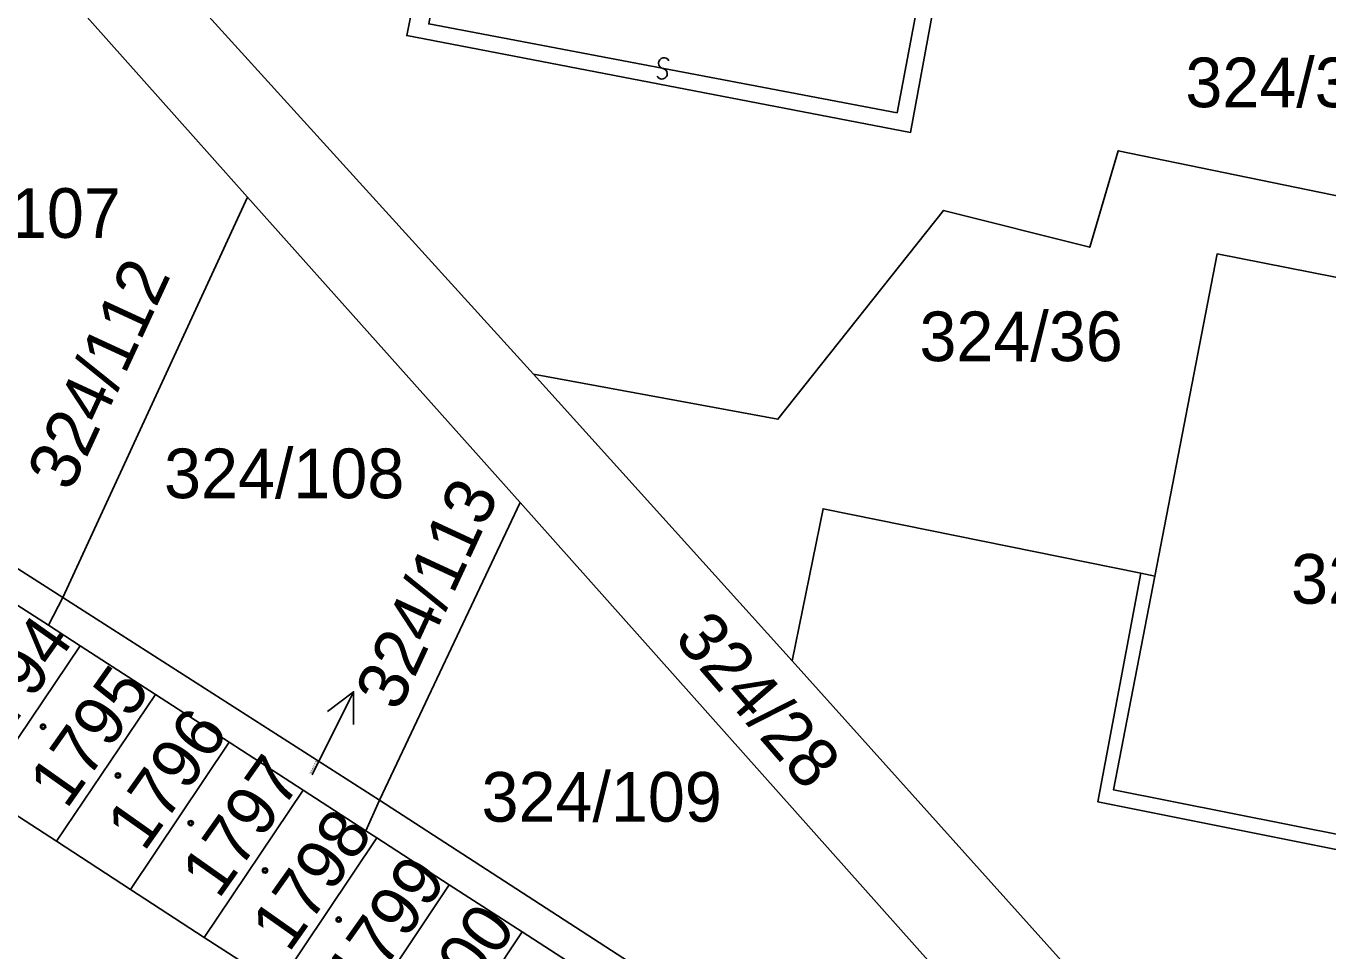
# Model space of a CAD drawing. Extents: x -598233 to -596890, y -1157848 to -1156431.
# Drawn here: x -597182.25 to -597137.73, y -1157607.67 to -1157576.01 of the extents above; entities that cross this region are included whole.
import ezdxf

# ---------------------------------------------------------------- set-up
doc = ezdxf.new("R2010")
doc.units = 0
for name, color, linetype in [('Level 1', 7, 'Continuous'), ('Level 13', 7, 'Continuous'), ('Level 3', 7, 'Continuous'), ('Level 4', 7, 'Continuous'), ('Level 5', 7, 'Continuous'), ('Level 57', 7, 'Continuous'), ('Level 60', 7, 'Continuous')]:
    doc.layers.add(name, color=color, linetype=linetype)

msp = doc.modelspace()

# ---------------------------------------------------------------- linework, layer by layer
at = {"layer": 'Level 1'}
for points in [[(-597167.67, -1157568.5), (-597169.23, -1157576.34), (-597152, -1157579.65), (-597150.47, -1157571.34)], [(-597174.68, -1157581.87), (-597184.82, -1157570.47)], [(-597179.82, -1157571.46), (-597164.9, -1157587.92)], [(-597164.9, -1157587.92), (-597156.54, -1157589.47), (-597150.87, -1157582.32), (-597145.87, -1157583.58), (-597144.9, -1157580.28), (-597126.21, -1157584.13), (-597124.3, -1157585.97), (-597125.92, -1157594.94), (-597110.18, -1157598.19), (-597109.19, -1157596.99)], [(-597174.68, -1157581.87), (-597181, -1157595.57)], [(-597174.68, -1157581.87), (-597165.35, -1157592.32)], [(-597143.65, -1157594.84), (-597141.52, -1157583.81), (-597125.44, -1157586.98), (-597127.51, -1157597.6)], [(-597193.21, -1157587.77), (-597181, -1157595.57)], [(-597164.9, -1157587.92), (-597156.05, -1157597.74)], [(-597165.35, -1157592.32), (-597170.16, -1157602.5)], [(-597143.03, -1157617.39), (-597165.35, -1157592.32)], [(-597156.05, -1157597.74), (-597154.99, -1157592.53), (-597144.13, -1157594.74)], [(-597144.13, -1157594.74), (-597145.6, -1157602.56), (-597128.62, -1157605.96), (-597126.99, -1157597.71)], [(-597143.65, -1157594.84), (-597144.13, -1157594.74)], [(-597182.89, -1157595.61), (-597181.48, -1157596.52)], [(-597181.48, -1157596.52), (-597181, -1157595.57)], [(-597181, -1157595.57), (-597170.16, -1157602.5)], [(-597181.48, -1157596.52), (-597180.4, -1157597.22)], [(-597180.4, -1157597.22), (-597183.79, -1157602.24)], [(-597180.4, -1157597.22), (-597177.83, -1157598.89)], [(-597156.05, -1157597.74), (-597141.44, -1157614.03)], [(-597177.83, -1157598.89), (-597181.21, -1157603.91)], [(-597177.83, -1157598.89), (-597175.31, -1157600.52)], [(-597178.68, -1157605.56), (-597175.31, -1157600.52)], [(-597175.31, -1157600.52), (-597172.78, -1157602.16)], [(-597183.79, -1157602.24), (-597181.21, -1157603.91)], [(-597172.78, -1157602.16), (-597176.16, -1157607.2)], [(-597172.78, -1157602.16), (-597170.63, -1157603.55)], [(-597170.63, -1157603.55), (-597170.16, -1157602.5)], [(-597170.16, -1157602.5), (-597149.02, -1157616.22)], [(-597173.63, -1157608.84), (-597170.26, -1157603.79)], [(-597170.63, -1157603.55), (-597170.26, -1157603.79)], [(-597170.26, -1157603.79), (-597167.78, -1157605.4)], [(-597181.21, -1157603.91), (-597178.68, -1157605.56)], [(-597176.16, -1157607.2), (-597178.68, -1157605.56)], [(-597167.78, -1157605.4), (-597171.14, -1157610.46)], [(-597167.78, -1157605.4), (-597165.29, -1157607.01)], [(-597176.16, -1157607.2), (-597173.63, -1157608.84)], [(-597168.65, -1157612.08), (-597165.29, -1157607.01)], [(-597165.29, -1157607.01), (-597162.76, -1157608.64)]]:
    msp.add_lwpolyline(points, dxfattribs=at)
at = {"layer": 'Level 13'}
for centre, start, end in [((-597160.434, -1157577.279), 26.6279, 258.7259), ((-597160.505, -1157577.641), 206.4134, 79.0034)]:
    msp.add_arc(centre, 0.184, start, end, dxfattribs=at)
at = {"layer": 'Level 3'}
for points in [[(-597167.11, -1157568.6), (-597168.48, -1157575.94), (-597152.46, -1157578.98), (-597151, -1157571.23)], [(-597127.51, -1157597.6), (-597129.01, -1157605.34), (-597145.06, -1157602.15), (-597143.65, -1157594.84)]]:
    msp.add_lwpolyline(points, dxfattribs=at)
at = {"layer": 'Level 5'}
for centre, radius in [((-597181.67, -1157599.99), 0.09), ((-597181.67, -1157599.99), 0.0521), ((-597179.11, -1157601.66), 0.09), ((-597179.11, -1157601.66), 0.0521), ((-597176.62, -1157603.29), 0.09), ((-597176.62, -1157603.29), 0.0521), ((-597174.08, -1157604.91), 0.09), ((-597174.08, -1157604.91), 0.0521), ((-597171.56, -1157606.59), 0.09), ((-597171.56, -1157606.59), 0.0521)]:
    msp.add_circle(centre, radius, dxfattribs=at)
at = {"layer": 'Level 57'}
for p, q in [((-597172.391, -1157601.481), (-597171.053, -1157598.796)), ((-597172.47, -1157601.64), (-597172.391, -1157601.481))]:
    msp.add_line(p, q, dxfattribs=at)
msp.add_lwpolyline([(-597171.947, -1157599.468), (-597171.053, -1157598.796), (-597171.051, -1157599.914)], dxfattribs=at)
at = {"layer": 'Level 60'}
for points in [[(-597184.82, -1157570.47), (-597189.61, -1157565.11), (-597207.64, -1157544.59), (-597206.37, -1157541.8), (-597203.52, -1157544.95), (-597188.18, -1157562.1), (-597179.82, -1157571.46), (-597164.9, -1157587.92), (-597156.05, -1157597.74), (-597141.44, -1157614.03), (-597132.71, -1157623.7), (-597113.59, -1157645.06), (-597108.44, -1157650.58), (-597097.5, -1157662.75), (-597102.66, -1157662.42), (-597143.03, -1157617.39), (-597165.35, -1157592.32), (-597174.68, -1157581.87)], [(-597152, -1157579.65), (-597169.23, -1157576.34), (-597167.67, -1157568.5), (-597167.11, -1157568.6), (-597165.06, -1157557.62), (-597148.99, -1157560.61), (-597151, -1157571.23), (-597150.47, -1157571.34)], [(-597113.46, -1157592.22), (-597109.19, -1157596.99), (-597110.18, -1157598.19), (-597125.92, -1157594.94), (-597124.3, -1157585.97), (-597126.21, -1157584.13), (-597144.9, -1157580.28), (-597145.87, -1157583.58), (-597150.87, -1157582.32), (-597156.54, -1157589.47), (-597164.9, -1157587.92), (-597179.82, -1157571.46), (-597178.76, -1157566.52), (-597167.67, -1157568.5), (-597169.23, -1157576.34), (-597152, -1157579.65), (-597150.47, -1157571.34), (-597127.86, -1157575.98)], [(-597181, -1157595.57), (-597193.21, -1157587.77), (-597184.82, -1157570.47), (-597174.68, -1157581.87)], [(-597109.19, -1157596.99), (-597104.38, -1157602.37), (-597126.99, -1157597.71), (-597127.51, -1157597.6), (-597125.44, -1157586.98), (-597141.52, -1157583.81), (-597143.65, -1157594.84), (-597144.13, -1157594.74), (-597154.99, -1157592.53), (-597156.05, -1157597.74), (-597164.9, -1157587.92), (-597156.54, -1157589.47), (-597150.87, -1157582.32), (-597145.87, -1157583.58), (-597144.9, -1157580.28), (-597126.21, -1157584.13), (-597124.3, -1157585.97), (-597125.92, -1157594.94), (-597110.18, -1157598.19)], [(-597165.35, -1157592.32), (-597170.16, -1157602.5), (-597181, -1157595.57), (-597174.68, -1157581.87)], [(-597141.52, -1157583.81), (-597125.44, -1157586.98), (-597127.51, -1157597.6), (-597126.99, -1157597.71), (-597128.62, -1157605.96), (-597145.6, -1157602.56), (-597144.13, -1157594.74), (-597143.65, -1157594.84)], [(-597182.89, -1157595.61), (-597185.42, -1157593.97), (-597187.94, -1157592.34), (-597190.45, -1157590.72), (-597192.99, -1157589.07), (-597193.67, -1157588.63), (-597193.21, -1157587.77), (-597181, -1157595.57), (-597181.48, -1157596.52)], [(-597170.16, -1157602.5), (-597165.35, -1157592.32), (-597143.03, -1157617.39), (-597149.02, -1157616.22)], [(-597104.38, -1157602.37), (-597085.91, -1157623.14), (-597086.98, -1157624.02), (-597102.52, -1157621.28), (-597101.03, -1157612.5), (-597103.25, -1157610.23), (-597125.31, -1157605.96), (-597132.36, -1157614.73), (-597133.07, -1157615.72), (-597141.44, -1157614.03), (-597156.05, -1157597.74), (-597154.99, -1157592.53), (-597144.13, -1157594.74), (-597145.6, -1157602.56), (-597128.62, -1157605.96), (-597126.99, -1157597.71)], [(-597180.4, -1157597.22), (-597183.79, -1157602.24), (-597184.23, -1157601.95), (-597186.29, -1157600.62), (-597182.89, -1157595.61), (-597181.48, -1157596.52)], [(-597172.78, -1157602.16), (-597175.31, -1157600.52), (-597177.83, -1157598.89), (-597180.4, -1157597.22), (-597181.48, -1157596.52), (-597181, -1157595.57), (-597170.16, -1157602.5), (-597170.63, -1157603.55)], [(-597180.4, -1157597.22), (-597177.83, -1157598.89), (-597181.21, -1157603.91), (-597183.79, -1157602.24)], [(-597177.83, -1157598.89), (-597175.31, -1157600.52), (-597178.68, -1157605.56), (-597181.21, -1157603.91)], [(-597175.31, -1157600.52), (-597172.78, -1157602.16), (-597176.16, -1157607.2), (-597178.68, -1157605.56)], [(-597170.26, -1157603.79), (-597173.63, -1157608.84), (-597176.16, -1157607.2), (-597172.78, -1157602.16), (-597170.63, -1157603.55)], [(-597152.73, -1157615.14), (-597155.2, -1157613.54), (-597157.72, -1157611.91), (-597160.23, -1157610.28), (-597162.76, -1157608.64), (-597165.29, -1157607.01), (-597167.78, -1157605.4), (-597170.26, -1157603.79), (-597170.63, -1157603.55), (-597170.16, -1157602.5), (-597149.02, -1157616.22), (-597152.94, -1157615.46)], [(-597170.26, -1157603.79), (-597167.78, -1157605.4), (-597171.14, -1157610.46), (-597173.13, -1157609.16), (-597173.63, -1157608.84)], [(-597167.78, -1157605.4), (-597165.29, -1157607.01), (-597168.65, -1157612.08), (-597171.14, -1157610.46)], [(-597165.29, -1157607.01), (-597162.76, -1157608.64), (-597166.12, -1157613.72), (-597167.96, -1157612.53), (-597168.65, -1157612.08)]]:
    msp.add_lwpolyline(points, close=True, dxfattribs=at)
msp.add_lwpolyline([(-597183.79, -1157602.24), (-597181.21, -1157603.91), (-597178.68, -1157605.56), (-597176.16, -1157607.2), (-597173.63, -1157608.84)], dxfattribs=at)

# ---------------------------------------------------------------- texts
at = {"layer": 'Level 4'}
for s, p in [('324/37', (-597142.601, -1157578.79)), ('324/107', (-597187.229, -1157583.26)), ('324/36', (-597151.696, -1157587.48)), ('324/108', (-597177.532, -1157592.17)), ('324/35', (-597138.987, -1157595.78)), ('324/109', (-597166.674, -1157603.24))]:
    msp.add_text(s, height=1.7, dxfattribs=at).set_placement(p)
for s, height, rotation, p in [('1794', 1.7, 54.7505, (-597183.508, -1157601.145)), ('324/28', 1.7, 310.9973, (-597160.124, -1157596.995)), ('1795', 1.7, 54.7505, (-597180.872, -1157602.849)), ('1796', 1.7, 54.7505, (-597178.218, -1157604.305)), ('1797', 1.7, 54.7505, (-597175.668, -1157605.926)), ('324/113', 0.1, 65.1509, (-597172.47, -1157601.64)), ('1798', 1.7, 54.7505, (-597173.269, -1157607.759)), ('1799', 1.7, 54.7505, (-597170.738, -1157609.355)), ('1800', 1.7, 54.7505, (-597168.37, -1157611.002))]:
    msp.add_text(s, height=height, rotation=rotation, dxfattribs=at).set_placement(p)
at = {"layer": 'Level 57'}
for s, rotation, p in [('324/112', 65.2037, (-597180.73, -1157591.99)), ('324/113', 65.1509, (-597169.51, -1157599.51))]:
    msp.add_text(s, height=1.7, rotation=rotation, dxfattribs=at).set_placement(p)

doc.saveas('drawing.dxf')
